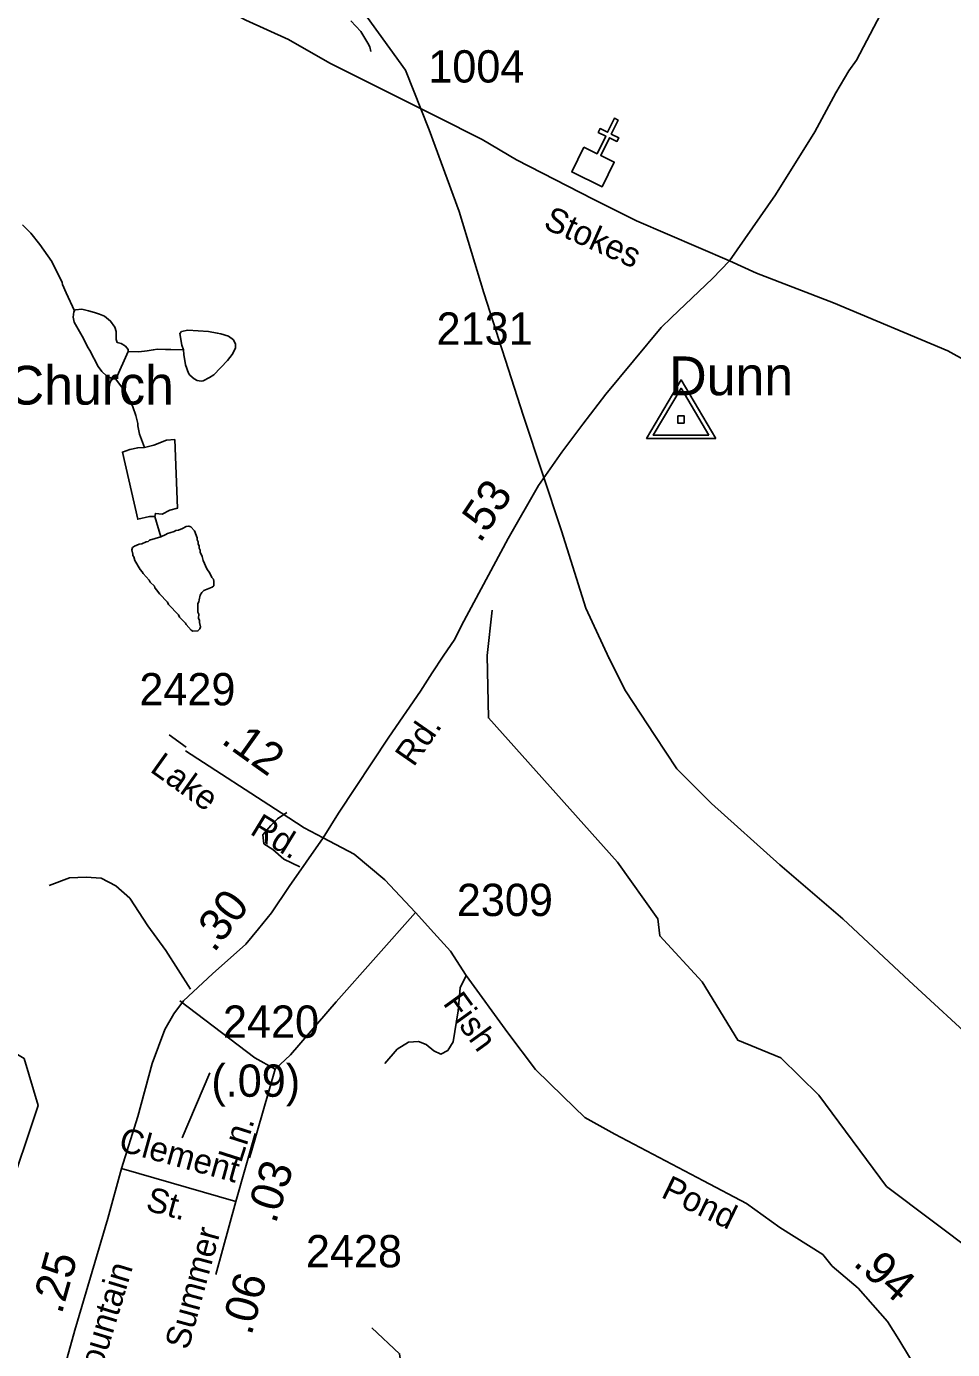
# Model space of a CAD drawing. Extents: x 1473865 to 1648260, y 639067 to 773536.
# Drawn here: x 1573902 to 1577486, y 682820 to 687941 of the extents above; entities that cross this region are included whole.
import ezdxf

# ---------------------------------------------------------------- set-up
doc = ezdxf.new("R2010")
doc.units = 0
for name, color, linetype in [('Exist Cultural Church CELL', 7, 'Continuous'), ('Exist Cultural Church Label', 7, 'Continuous'), ('Exist Hydrographic Misc Water Feature', 7, 'Continuous'), ('Exist Hydrographic Pond Under 1500 Sq Ft', 7, 'Continuous'), ('Exist Road Non-System Type 51', 7, 'Continuous'), ('Exist Road Secondary Mileage Hundredths English Label', 7, 'Continuous'), ('Exist Road Secondary Type 51 Attributed', 7, 'Continuous'), ('Exist Road Secondary Type 51 Label', 7, 'Continuous'), ('Exist Road Secondary Type 51 Number Label', 7, 'Continuous'), ('Exist Survey Geodetic Marker CELL', 7, 'Continuous'), ('Exist Survey Geodetic Marker Label', 7, 'Continuous'), ('Exist Utilities Electrical Transmission Line', 7, 'Continuous')]:
    doc.layers.add(name, color=color, linetype=linetype)

msp = doc.modelspace()

# ---------------------------------------------------------------- linework, layer by layer
at = {"layer": 'Exist Cultural Church CELL'}
msp.add_lwpolyline([(1576059, 687473.5), (1576110.2, 687448.6), (1576143.7, 687517), (1576114.9, 687531.1), (1576122, 687545.4), (1576150.7, 687531.4), (1576177.1, 687585.4), (1576191.5, 687578.3), (1576165.1, 687524.3), (1576193.8, 687510.2), (1576186.8, 687495.9), (1576158.1, 687510), (1576124.6, 687441.6), (1576176.3, 687416.1), (1576129.6, 687320.5), (1576012.2, 687377.9)], close=True, dxfattribs=at)
at = {"layer": 'Exist Hydrographic Misc Water Feature'}
for p, q in [((1574248, 686575.4), (1574295.6, 686682.7)), ((1574398.3, 686043.8), (1574421.6, 685966.2)), ((1575684.6, 685507), (1575703.8, 685681.9))]:
    msp.add_line(p, q, dxfattribs=at)
for points in [[(1575156.6, 687962.7), (1575195.8, 687920.9), (1575222.9, 687876.8), (1575230.6, 687861.9), (1575234.2, 687844.6)], [(1573887, 687173.5), (1573918.1, 687140.9), (1573953.3, 687096.7), (1574000, 687030.9), (1574040.2, 686950.5), (1574041.9, 686942.2), (1574055.1, 686910), (1574088.3, 686840.4)], [(1574088.3, 686840.4), (1574085.1, 686836.3), (1574082, 686815.9), (1574086.9, 686796.1), (1574117.9, 686742.1), (1574141, 686697.3), (1574146.5, 686686.6)], [(1574295.6, 686682.7), (1574294.9, 686690.1), (1574285.7, 686703.4), (1574268.3, 686713.6), (1574252.6, 686718), (1574249.1, 686728.8), (1574249.1, 686760.8), (1574243.9, 686777.3), (1574227.4, 686800.6), (1574204.3, 686819.1), (1574184.8, 686827.7), (1574165.1, 686833.9), (1574141.6, 686840.9), (1574115.8, 686846.4), (1574091.6, 686844.4), (1574088.3, 686840.4)], [(1574509.9, 686689.9), (1574510.4, 686671.8), (1574517.3, 686631.5), (1574528.7, 686599.2), (1574534.6, 686591.7), (1574550.2, 686577.5), (1574562.2, 686570.7), (1574578.2, 686568.7), (1574586.2, 686570.1), (1574610.5, 686582.8), (1574626.7, 686593.2), (1574679.9, 686648.7), (1574698.4, 686671.3), (1574710.8, 686695.6), (1574711.3, 686712), (1574703.7, 686727.8), (1574683.8, 686742.1), (1574654.1, 686751), (1574640.3, 686754.5), (1574606.3, 686761), (1574526.4, 686765.9), (1574502.3, 686760.6), (1574495.9, 686752.5), (1574503.1, 686707.2), (1574509.9, 686689.9)], [(1574146.5, 686686.6), (1574178.9, 686624.3), (1574193.9, 686606), (1574211, 686588.4), (1574234.4, 686577.3), (1574248, 686575.4)], [(1574509.9, 686689.9), (1574460.6, 686690.9), (1574440.5, 686691.3), (1574408.6, 686691.9), (1574392.7, 686689), (1574368.5, 686685.3), (1574336.4, 686681.9), (1574295.6, 686682.7)], [(1574248, 686575.4), (1574285, 686525.4), (1574294.6, 686508.8), (1574313.8, 686468.2), (1574325.2, 686435.9), (1574332.4, 686403.8), (1574332.2, 686395.6), (1574339.6, 686363.4), (1574359, 686312.1)], [(1574398.3, 686043.8), (1574378.6, 686044.2), (1574332.8, 686034), (1574273.3, 686293.7), (1574302.2, 686304.3), (1574332.4, 686310.2), (1574359, 686312.1)], [(1574359, 686312.1), (1574394.9, 686320.8), (1574443.6, 686339.7), (1574476, 686342.4), (1574486.8, 686077.3), (1574457.1, 686069.2), (1574427.4, 686053), (1574400.9, 686056.1), (1574398.3, 686043.8)], [(1574421.6, 685966.2), (1574441.1, 685974.9), (1574447.3, 685978), (1574457.2, 685981.1), (1574473.5, 685986.5), (1574479.5, 685990.5), (1574489.7, 685992), (1574505.8, 685997.4), (1574519.8, 686005.3), (1574529.9, 686007.5), (1574537.8, 686004.9), (1574551.5, 685989), (1574562.9, 685961.8), (1574562.7, 685954.4), (1574566.7, 685946.1), (1574566.4, 685938.7), (1574570.2, 685929.6), (1574570, 685922.2), (1574574, 685913.9), (1574573.8, 685906.5), (1574581.3, 685890), (1574585.1, 685874.3), (1574600.2, 685842), (1574612, 685825.3), (1574619.7, 685808.8), (1574625.5, 685802.1), (1574627.3, 685793.1), (1574626.8, 685776.6), (1574620.8, 685771), (1574588.5, 685757.7), (1574580.3, 685749.7), (1574574.1, 685739.9), (1574569.7, 685722), (1574569.5, 685714.6), (1574565.3, 685708.1), (1574564.6, 685674.5), (1574568.6, 685666.2), (1574568.1, 685650.6), (1574572, 685642.3), (1574571.8, 685634.1), (1574575.6, 685617.6), (1574573.2, 685610.3), (1574565.2, 685601.4), (1574545.1, 685601), (1574539.2, 685604.5), (1574519.8, 685626.1), (1574517.8, 685631.1), (1574494.3, 685655.4), (1574490.4, 685663.7), (1574451.2, 685703.9), (1574447.4, 685713), (1574416.1, 685745.6), (1574406.3, 685759.7), (1574398.7, 685768.1), (1574396.8, 685774.7), (1574381.1, 685790.6), (1574377.2, 685798.1), (1574353.7, 685823.2), (1574349.9, 685830.6), (1574342.1, 685839.9), (1574320.8, 685873.9), (1574317.2, 685887.9), (1574313.2, 685893.7), (1574313.3, 685898.7), (1574309.8, 685916), (1574312, 685924.1), (1574320.1, 685929.7), (1574338.3, 685937.6), (1574348.2, 685939), (1574364.6, 685946.9), (1574372.6, 685947.6), (1574378.6, 685953.1), (1574421.6, 685966.2)], [(1577749.8, 683060.5), (1577230.8, 683451.8), (1576968.7, 683805), (1576820.8, 683949.1), (1576654.8, 684018.1), (1576516.8, 684244.1), (1576352.8, 684421.5), (1576344.8, 684487.2), (1576189.7, 684707), (1575689.7, 685265.2), (1575684.6, 685507)], [(1577866.8, 680182.8), (1577205.7, 680015.6), (1577014.7, 680078.6), (1576681.7, 680124.6), (1576540.7, 680183.3), (1576499.7, 680233.4), (1576437.8, 680503.8), (1576331.7, 680702.8), (1576342.7, 680847), (1576445.7, 681078), (1576438.7, 681193.1), (1576333.7, 681395.5), (1576276.7, 681472), (1575970.7, 681652.2), (1575863.7, 681779.1), (1575750.7, 682030.8), (1575652.7, 682141.1), (1575486.7, 682226.6), (1575413.7, 682326.5), (1575345.7, 682803.9), (1575238.7, 682904.5)]]:
    msp.add_lwpolyline(points, dxfattribs=at)
at = {"layer": 'Exist Hydrographic Pond Under 1500 Sq Ft'}
msp.add_lwpolyline([(1573489.9, 683710.5), (1573544.3, 683787.6), (1573601.9, 683918.3), (1573712.2, 684071.5), (1573809.3, 683996.8), (1573893.3, 683946.4), (1573947.4, 683765.2), (1573824.2, 683399), (1573755.2, 683339.2), (1573557.3, 683279.5), (1573488.3, 683352.3), (1573435.9, 683435.9), (1573423, 683604.5), (1573489.9, 683710.5)], dxfattribs=at)
at = {"layer": 'Exist Road Non-System Type 51'}
msp.add_line((1574519.8, 685151.8), (1574453.5, 685199.1), dxfattribs=at)
for points in [[(1574959.6, 684689), (1574897.4, 684718.7), (1574855.9, 684755.1), (1574820.1, 684778.2), (1574816.6, 684812.3), (1574847.6, 684848.6), (1574873.9, 684874.2), (1574909.4, 684898.8)], [(1573990.1, 684616.8), (1574068.3, 684645.8), (1574132.4, 684649.1), (1574190.3, 684644.3), (1574248.2, 684615.6), (1574301.4, 684566.9), (1574372.1, 684459.8), (1574441, 684365), (1574536.2, 684215.6)], [(1575406.8, 684512.2), (1575100.7, 684166.3), (1574923.7, 683961), (1574864.7, 683905.8)], [(1575603.6, 684268.6), (1575579.8, 684220.7), (1575572.4, 684130.8), (1575552.6, 684011.1), (1575532.1, 683977.3), (1575505.8, 683963.9), (1575478, 683976.2), (1575448.3, 684000.8), (1575418.6, 684013.2), (1575380.5, 684009.8), (1575336.1, 683982.5), (1575289.2, 683927.2)], [(1574864.7, 683905.8), (1574785.4, 683949.2), (1574495.7, 684170.6)], [(1574864.7, 683905.8), (1574771.8, 683583.1), (1574765.3, 683562.8)]]:
    msp.add_lwpolyline(points, dxfattribs=at)
at = {"layer": 'Exist Road Secondary Type 51 Attributed'}
for p, q in [((1574787.4, 683656.8), (1574711.8, 683393.8)), ((1574270.2, 683521.1), (1574711.8, 683393.8)), ((1574711.8, 683393.8), (1574635.2, 683111.3))]:
    msp.add_line(p, q, dxfattribs=at)
for points in [[(1577757.1, 689442.1), (1577703.2, 689294.2), (1577637.7, 689129.3), (1577537.3, 688847.8), (1577454.7, 688633), (1577333.4, 688267.5), (1577234.1, 688038.8), (1577114.6, 687810), (1577084.3, 687769.6), (1577033.6, 687684), (1576952.5, 687532.6), (1576800.3, 687289.4), (1576622, 687033.6)], [(1576622, 687033.6), (1576263.3, 687189), (1576094.5, 687272.2), (1575798.9, 687424.6), (1575665.7, 687503.9), (1575489.2, 687592), (1575075.7, 687799), (1574916.5, 687890.2), (1574751.2, 687965.8), (1574330.9, 688189.4), (1574157.4, 688281), (1573933.5, 688418), (1573461.3, 688652.2), (1573274.9, 688738.6), (1573062.6, 688852.7), (1572937.1, 688921.9), (1572765.8, 689012.5), (1572613.6, 689103)], [(1576622, 687033.6), (1576557.4, 686966), (1576397.5, 686814.5), (1576357.9, 686775.8), (1576143.6, 686517.6), (1576054.6, 686402.3), (1575973.7, 686293.1), (1575883.4, 686164.6), (1575766, 685959.7), (1575586, 685622.4), (1575559, 685570), (1575514.5, 685504.4), (1575472.1, 685438.8), (1575426.3, 685367.9), (1575303.6, 685190.4), (1575108.9, 684896.7), (1575049.9, 684800.6)], [(1578555.7, 685543.5), (1578431.4, 685605.2), (1578356.8, 685645.9), (1578281.6, 685697.2), (1578192.3, 685773.8), (1578126.1, 685834.9), (1578000.2, 685998.6), (1577944.1, 686093.5), (1577848.6, 686267.5), (1577762.1, 686408.7), (1577703.4, 686492.3), (1577661.6, 686540), (1577539.2, 686645.6), (1577467.6, 686686.1), (1577024.9, 686871.9), (1576727.7, 686986.6), (1576622, 687033.6)], [(1575049.9, 684800.6), (1574976.3, 684839.4), (1574887.8, 684897), (1574516.9, 685137.2)], [(1575049.9, 684800.6), (1574918.7, 684613.1), (1574850, 684510.7), (1574800.3, 684448), (1574750.6, 684389.8), (1574622.3, 684274.5), (1574509.9, 684170), (1574472.1, 684120.3), (1574437.3, 684059.6), (1574387.8, 683927.6), (1574332.6, 683722.4), (1574270.2, 683521.1)], [(1575049.9, 684800.6), (1575170.5, 684737.6), (1575288.7, 684638.1), (1575406.8, 684512.2), (1575478.1, 684432.6), (1575542.9, 684361.7), (1575603.6, 684268.6), (1575764.2, 684046.1), (1575872, 683904.4), (1575978.3, 683799.8), (1576063.1, 683718.3), (1576178.7, 683654.5), (1576521.8, 683473.9), (1576688.5, 683385.3), (1576817.1, 683293.3), (1576983.5, 683188.5), (1577020.5, 683142.9), (1577120.2, 683057.4), (1577233.7, 682928.7), (1577278.5, 682859.9), (1577360.6, 682722.6), (1577415.7, 682602.8), (1577465.2, 682510.7), (1577523.5, 682407.8)], [(1574270.2, 683521.1), (1574216.5, 683328.2), (1574089.2, 682895.8), (1573994.5, 682555.5), (1573949.9, 682374.8)]]:
    msp.add_lwpolyline(points, dxfattribs=at)
at = {"layer": 'Exist Road Secondary Type 51 Number Label'}
msp.add_line((1574504.5, 683639.6), (1574612.1, 683890.8), dxfattribs=at)
at = {"layer": 'Exist Survey Geodetic Marker CELL'}
for points in [[(1576569.1, 686346.7), (1576435.2, 686572.8), (1576301.7, 686346.7)], [(1576543.2, 686358.9), (1576327.7, 686358.9), (1576435.2, 686541)], [(1576447.5, 686405.4), (1576447.5, 686433.7), (1576423.2, 686433.7), (1576423.2, 686405.4)]]:
    msp.add_lwpolyline(points, close=True, dxfattribs=at)
at = {"layer": 'Exist Utilities Electrical Transmission Line'}
for p, q in [((1576153.3, 685495.1), (1576153.3, 685495.1)), ((1576159.2, 685495), (1576159.2, 685495))]:
    msp.add_line(p, q, dxfattribs=at)
msp.add_lwpolyline([(1577595.7, 683991.9), (1577318.4, 684247), (1577060.7, 684487.9), (1576816.8, 684696.7), (1576553.3, 684933.8), (1576418.7, 685067.4), (1576333.9, 685196.3), (1576219.7, 685369.5), (1576156.4, 685495.3), (1576066.2, 685689.1), (1575972.4, 685988.8), (1575824.9, 686433), (1575671.6, 686909.5), (1575576.2, 687225), (1575460.7, 687540.7), (1575368.1, 687772.3), (1575203.3, 688000.7)], dxfattribs=at)

# ---------------------------------------------------------------- texts
at = {"layer": 'Exist Cultural Church Label'}
msp.add_text('Dunn Mountain Church', height=150, dxfattribs=at).set_placement((1572409.6, 686477.5))
at = {"layer": 'Exist Road Secondary Mileage Hundredths English Label'}
for s, rotation, p in [('.53', 56.0753, (1575657.1, 685937.9)), ('.12', 324.5292, (1574651, 685170)), ('.30', 52.5444, (1574627.9, 684353.3)), ('(.09)', 0.0774, (1574617.4, 683798.4)), ('.03', 72.2831, (1574865.9, 683304.3)), ('.25', 74.385, (1574037.9, 682954)), ('.94', 318.5448, (1577097, 683149.7)), ('.06', 74.7831, (1574772.4, 682871.6))]:
    msp.add_text(s, height=125, rotation=rotation, dxfattribs=at).set_placement(p)
at = {"layer": 'Exist Road Secondary Type 51 Label'}
for s, rotation, p in [('Stokes', 335.9249, (1575897.8, 687161.9)), ('Rd.', 55.2566, (1575400.2, 685072.2)), ('Lake', 324.5291, (1574375.7, 685059.6)), ('Rd.', 328.5993, (1574762.6, 684817.9)), ('Fish', 305.8124, (1575511, 684160.2)), ('Ln.', 72.2831, (1574732.1, 683539)), ('Clement', 344.6209, (1574253.9, 683591.3)), ('Pond', 334.19, (1576353.3, 683411.8)), ('St.', 344.6209, (1574359.4, 683360.7)), ('Summer', 74.7831, (1574527.8, 682815.6)), ('Mountain', 73.1668, (1574163.4, 682640.6))]:
    msp.add_text(s, height=95, rotation=rotation, dxfattribs=at).set_placement(p)
at = {"layer": 'Exist Road Secondary Type 51 Number Label'}
for s, p in [('1004', (1575456.9, 687723.9)), ('2131', (1575488.9, 686709.4)), ('2429', (1574338.7, 685313.6)), ('2309', (1575567.4, 684498.1)), ('2420', (1574662.3, 684027)), ('2428', (1574983.2, 683138.6))]:
    msp.add_text(s, height=125, dxfattribs=at).set_placement(p)
at = {"layer": 'Exist Survey Geodetic Marker Label'}
msp.add_text('Dunn', height=150, dxfattribs=at).set_placement((1576389.4, 686513.8))

doc.saveas('drawing.dxf')
